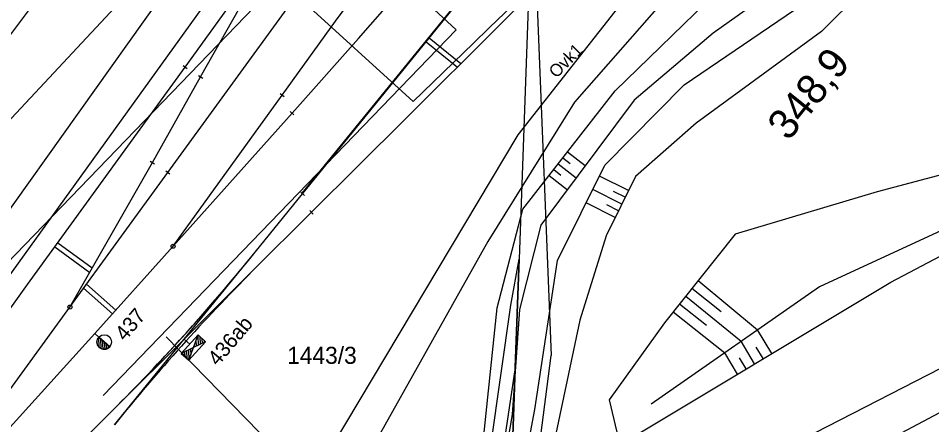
# Model space of a CAD drawing. Extents: x -469926 to -462499, y -1098642 to -1092733.
# Drawn here: x -465681.9 to -465590.7, y -1095747.3 to -1095706.7 of the extents above; entities that cross this region are included whole.
import ezdxf

# ---------------------------------------------------------------- set-up
doc = ezdxf.new("R2010")
doc.units = 0
for name, color, linetype in [('Vrstva 1', 7, 'Continuous'), ('Vrstva 13', 7, 'Continuous'), ('Vrstva 16', 7, 'Continuous'), ('Vrstva 2', 7, 'Continuous'), ('Vrstva 37', 7, 'Continuous'), ('Vrstva 4', 7, 'Continuous'), ('Vrstva 48', 7, 'Continuous'), ('Vrstva 50', 7, 'Continuous'), ('Vrstva 51', 7, 'Continuous'), ('Vrstva 55', 7, 'Continuous'), ('Vrstva 6', 7, 'Continuous'), ('Vrstva 62', 7, 'Continuous'), ('Vrstva 7', 7, 'Continuous'), ('Vrstva 8', 7, 'Continuous')]:
    doc.layers.add(name, color=color, linetype=linetype)

msp = doc.modelspace()

# ---------------------------------------------------------------- linework, layer by layer
at = {"layer": 'Vrstva 1'}
for p, q in [((-465788.8, -1095874.65), (-465635.97, -1095660.09)), ((-465661.29, -1095714.29), (-465648.44, -1095696.66)), ((-465665.25, -1095711.59), (-465655.532, -1095698.123)), ((-465663.7, -1095712.57), (-465655.532, -1095698.123)), ((-465650.22, -1095707), (-465644.69, -1095699.38)), ((-465647.92, -1095708.75), (-465641.03, -1095700.83)), ((-465633.7, -1095707.26), (-465630.1, -1095703.67)), ((-465645.8, -1095714.76), (-465637.11, -1095704.06)), ((-465655.55, -1095714.39), (-465650.22, -1095707)), ((-465643.27, -1095716.8), (-465633.7, -1095707.26)), ((-465654.56, -1095716.21), (-465647.92, -1095708.75)), ((-465670.98, -1095719.5), (-465665.25, -1095711.59)), ((-465668.52, -1095721.12), (-465663.7, -1095712.57)), ((-465666.98, -1095722.11), (-465661.29, -1095714.29)), ((-465666.449, -1095729.493), (-465655.55, -1095714.39)), ((-465653.51, -1095724.26), (-465645.8, -1095714.76)), ((-465666.449, -1095729.493), (-465654.56, -1095716.21)), ((-465652.62, -1095726.1), (-465643.27, -1095716.8)), ((-465680.98, -1095733.3), (-465670.98, -1095719.5)), ((-465676.753, -1095735.559), (-465668.52, -1095721.12)), ((-465676.753, -1095735.559), (-465666.98, -1095722.11)), ((-465658.251, -1095730.072), (-465653.51, -1095724.26)), ((-465658.502, -1095731.956), (-465652.62, -1095726.1)), ((-465674.26, -1095738.22), (-465666.449, -1095729.493)), ((-465665.35, -1095738.774), (-465658.502, -1095731.956)), ((-465690.28, -1095746.18), (-465680.98, -1095733.3)), ((-465686.52, -1095749), (-465676.753, -1095735.559)), ((-465580.68, -1095737.04), (-465633.05, -1095763.85)), ((-465685.12, -1095750.17), (-465674.26, -1095738.22)), ((-465672.319, -1095747.318), (-465665.35, -1095738.774)), ((-465672.028, -1095745.424), (-465665.35, -1095738.774)), ((-465677.91, -1095751.28), (-465672.028, -1095745.424))]:
    msp.add_line(p, q, dxfattribs=at)
for centre, start, end in [((-465813.794, -1095604.348), 315.13986, 320.86952), ((-465516.908, -1095873.204), 135.07006, 140.99179)]:
    msp.add_arc(centre, 200, start, end, dxfattribs=at)
at = {"layer": 'Vrstva 13'}
for p, q in [((-465629.41, -1095661.02), (-465631.88, -1095730.79)), ((-465629.41, -1095661.02), (-465631.88, -1095730.79)), ((-465631.88, -1095730.79), (-465632.26, -1095741.6)), ((-465632.26, -1095741.6), (-465631.88, -1095730.79)), ((-465632.26, -1095741.6), (-465632.81, -1095757.13)), ((-465632.81, -1095757.13), (-465632.26, -1095741.6))]:
    msp.add_line(p, q, dxfattribs=at)
at = {"layer": 'Vrstva 16'}
msp.add_line((-465722.26, -1095761.25), (-465583.59, -1095575.87), dxfattribs=at)
at = {"layer": 'Vrstva 2'}
for p, q in [((-465673.876, -1095738.561), (-465674.26, -1095738.22)), ((-465673.911, -1095738.607), (-465673.858, -1095739.554)), ((-465673.876, -1095738.562), (-465672.786, -1095739.538)), ((-465673.876, -1095738.562), (-465673.876, -1095738.562)), ((-465672.786, -1095739.538), (-465673.876, -1095738.562)), ((-465673.718, -1095738.703), (-465673.662, -1095739.701)), ((-465673.52, -1095738.88), (-465673.471, -1095739.767)), ((-465673.323, -1095739.058), (-465673.283, -1095739.779)), ((-465673.125, -1095739.234), (-465673.097, -1095739.741)), ((-465664.791, -1095739.283), (-465665.35, -1095738.774)), ((-465664.161, -1095738.92), (-465664.133, -1095739.476)), ((-465663.984, -1095738.443), (-465663.937, -1095739.381)), ((-465663.781, -1095738.507), (-465663.742, -1095739.285)), ((-465663.571, -1095738.697), (-465663.546, -1095739.189)), ((-465663.361, -1095738.887), (-465663.351, -1095739.094)), ((-465672.927, -1095739.411), (-465672.914, -1095739.649)), ((-465665.5, -1095740.145), (-465665.491, -1095740.333)), ((-465665.304, -1095740.05), (-465665.281, -1095740.522)), ((-465665.109, -1095739.954), (-465665.071, -1095740.712)), ((-465664.913, -1095739.859), (-465664.865, -1095740.822)), ((-465664.718, -1095739.763), (-465664.688, -1095740.346)), ((-465664.522, -1095739.667), (-465664.512, -1095739.87)), ((-465664.337, -1095739.396), (-465664.328, -1095739.572))]:
    msp.add_line(p, q, dxfattribs=at)
msp.add_lwpolyline([(-465663.209, -1095739.024), (-465664.886, -1095740.879), (-465665.628, -1095740.208), (-465663.951, -1095738.353)], close=True, dxfattribs=at)
for points in [[(-465663.209, -1095739.024), (-465664.418, -1095739.616), (-465663.951, -1095738.353), (-465663.209, -1095739.024)], [(-465664.886, -1095740.879), (-465664.418, -1095739.616), (-465665.628, -1095740.208), (-465664.886, -1095740.879)]]:
    msp.add_lwpolyline(points, dxfattribs=at)
msp.add_circle((-465673.328, -1095739.053), 0.731, dxfattribs=at)
msp.add_arc((-465673.331, -1095739.05), 0.732, 138.18977, 318.15062, dxfattribs=at)
at = {"layer": 'Vrstva 4'}
for p, q in [((-465632.69, -1095735.39), (-465631.88, -1095730.79)), ((-465637.78, -1095770.54), (-465632.69, -1095735.39)), ((-465632.26, -1095741.6), (-465636.72, -1095771.22))]:
    msp.add_line(p, q, dxfattribs=at)
at = {"layer": 'Vrstva 48'}
for points in [[(-465627.043, -1095720.057), (-465625.271, -1095721.438)], [(-465627.504, -1095720.649), (-465626.79, -1095721.206)], [(-465628.426, -1095721.832), (-465627.701, -1095722.397)], [(-465627.965, -1095721.241), (-465626.166, -1095722.642)], [(-465628.887, -1095722.424), (-465627.06, -1095723.847)], [(-465620.944, -1095723.93), (-465623.856, -1095722.482)], [(-465621.611, -1095725.273), (-465624.526, -1095723.824)], [(-465621.278, -1095724.601), (-465622.443, -1095724.022)], [(-465622.279, -1095726.616), (-465625.196, -1095725.166)], [(-465621.945, -1095725.944), (-465623.112, -1095725.365)], [(-465613.99, -1095732.898), (-465608.049, -1095737.837)], [(-465614.614, -1095733.68), (-465611.692, -1095736.01)], [(-465615.237, -1095734.462), (-465609.694, -1095738.984)], [(-465615.861, -1095735.244), (-465613.172, -1095737.388)], [(-465616.484, -1095736.025), (-465611.338, -1095740.13)], [(-465606.632, -1095740.197), (-465608.049, -1095737.837)], [(-465608.347, -1095741.226), (-465609.694, -1095738.984)], [(-465610.062, -1095742.255), (-465611.338, -1095740.13)], [(-465607.49, -1095740.711), (-465608.181, -1095739.561)], [(-465609.205, -1095741.741), (-465609.86, -1095740.649)]]:
    msp.add_lwpolyline(points, dxfattribs=at)
at = {"layer": 'Vrstva 51'}
for p, q in [((-465699.735, -1095662.852), (-465642.472, -1095715.015)), ((-465649.92, -1095696.964), (-465638.17, -1095707.878)), ((-465652.858, -1095699.903), (-465687.689, -1095736.003)), ((-465693.983, -1095728.867), (-465670.063, -1095703.261)), ((-465638.17, -1095707.878), (-465673.421, -1095744.398)), ((-465636.449, -1095709.217), (-465642.472, -1095715.015)), ((-465667.126, -1095738.521), (-465647.689, -1095758.491))]:
    msp.add_line(p, q, dxfattribs=at)
msp.add_arc((-465455.289, -1095892.151), 257.457, 103.6378, 134.72089, dxfattribs=at)
at = {"layer": 'Vrstva 55'}
for p, q in [((-465722.26, -1095761.25), (-465583.59, -1095575.87)), ((-465653.554, -1095724.2), (-465633.866, -1095700.001)), ((-465631.989, -1095718.363), (-465617.539, -1095700.001)), ((-465655.039, -1095756.941), (-465631.989, -1095718.363))]:
    msp.add_line(p, q, dxfattribs=at)
for points in [[(-465609.888, -1095625.282), (-465638.963, -1095671.505), (-465681.941, -1095731.193), (-465731.933, -1095800.622), (-465757.477, -1095836.099), (-465808.227, -1095887.932), (-465849.014, -1095921.297)], [(-465613.129, -1095700), (-465626.347, -1095715.087), (-465635.019, -1095729.016), (-465656.052, -1095766.543), (-465669.35, -1095783.31)], [(-465613.129, -1095700), (-465626.347, -1095715.087), (-465635.019, -1095729.016), (-465656.052, -1095766.543), (-465656.825, -1095767.572)], [(-465639.962, -1095768.013), (-465636.216, -1095756.069), (-465634.086, -1095735.656), (-465631.502, -1095725.782), (-465622.299, -1095713.967), (-465612.075, -1095704.018), (-465605.98, -1095700)], [(-465600.97, -1095700), (-465612.483, -1095708.211), (-465620.399, -1095714.883), (-465629.694, -1095727.391), (-465631.846, -1095735.803), (-465632.561, -1095746.29), (-465636.383, -1095768.552)], [(-465634.635, -1095768.783), (-465630.306, -1095745.782), (-465628.06, -1095730.905), (-465623.313, -1095721.394), (-465615.402, -1095713.373), (-465604.375, -1095705.867), (-465597.617, -1095700.001)], [(-465593.595, -1095700), (-465601.669, -1095708.032), (-465614.198, -1095717.194), (-465620.251, -1095722.537), (-465623.188, -1095728.444), (-465625.828, -1095736.875), (-465632.69, -1095769.493)], [(-465595.305, -1095748.995), (-465574.579, -1095737.991), (-465539.251, -1095719.039), (-465503.4, -1095700)], [(-465582.536, -1095720.45), (-465596.103, -1095724.052), (-465610.306, -1095728.279), (-465617.367, -1095737.132), (-465622.88, -1095744.821), (-465621.818, -1095749.314), (-465594.75, -1095733.062), (-465581.713, -1095726.229), (-465582.536, -1095720.45)], [(-465583.625, -1095725.127), (-465601.869, -1095733.529), (-465618.682, -1095745.249)]]:
    msp.add_lwpolyline(points, dxfattribs=at)
at = {"layer": 'Vrstva 6'}
for p, q in [((-465630.473, -1095695.554), (-465628.692, -1095740.391)), ((-465665.35, -1095738.774), (-465658.251, -1095730.072)), ((-465632.609, -1095770.687), (-465628.692, -1095740.391))]:
    msp.add_line(p, q, dxfattribs=at)
at = {"layer": 'Vrstva 62'}
for p, q in [((-465641.167, -1095709.055), (-465638.045, -1095711.591)), ((-465640.851, -1095708.667), (-465637.689, -1095711.236)), ((-465677.979, -1095729.159), (-465674.529, -1095731.658)), ((-465678.273, -1095729.563), (-465674.778, -1095732.095)), ((-465672.502, -1095736.256), (-465675.384, -1095733.676)), ((-465672.168, -1095735.884), (-465675.089, -1095733.269))]:
    msp.add_line(p, q, dxfattribs=at)
at = {"layer": 'Vrstva 8'}
for p, q in [((-465665.25, -1095711.59), (-465655.532, -1095698.123)), ((-465663.7, -1095712.57), (-465655.532, -1095698.123)), ((-465665.452, -1095711.444), (-465665.048, -1095711.736)), ((-465663.917, -1095712.447), (-465663.483, -1095712.693)), ((-465666.449, -1095729.493), (-465655.55, -1095714.39)), ((-465655.753, -1095714.243), (-465655.347, -1095714.537)), ((-465666.449, -1095729.493), (-465654.56, -1095716.21)), ((-465654.746, -1095716.044), (-465654.374, -1095716.376)), ((-465668.737, -1095720.996), (-465668.303, -1095721.244)), ((-465676.753, -1095735.559), (-465668.52, -1095721.12)), ((-465667.182, -1095721.963), (-465666.778, -1095722.257)), ((-465676.753, -1095735.559), (-465666.98, -1095722.11)), ((-465658.251, -1095730.072), (-465653.51, -1095724.26)), ((-465653.703, -1095724.102), (-465653.317, -1095724.418)), ((-465658.502, -1095731.956), (-465652.62, -1095726.1)), ((-465652.796, -1095725.923), (-465652.444, -1095726.277)), ((-465674.26, -1095738.22), (-465666.449, -1095729.493)), ((-465665.35, -1095738.774), (-465658.251, -1095730.072)), ((-465665.35, -1095738.774), (-465658.502, -1095731.956)), ((-465686.52, -1095749), (-465676.753, -1095735.559)), ((-465672.319, -1095747.318), (-465665.35, -1095738.774)), ((-465672.028, -1095745.424), (-465665.35, -1095738.774)), ((-465677.91, -1095751.28), (-465672.028, -1095745.424))]:
    msp.add_line(p, q, dxfattribs=at)
for centre in [(-465666.449, -1095729.493), (-465676.753, -1095735.559)]:
    msp.add_circle(centre, 0.2, dxfattribs=at)
for centre, start, end in [((-465813.792, -1095604.346), 315.13899, 321.05093), ((-465516.908, -1095873.204), 135.07006, 140.99179)]:
    msp.add_arc(centre, 200, start, end, dxfattribs=at)

# ---------------------------------------------------------------- texts
at = {"layer": 'Vrstva 2'}
for s, p in [('437', (-465671.25, -1095739.047)), ('436ab', (-465661.985, -1095741.535))]:
    msp.add_text(s, height=1.5, rotation=49.75348, dxfattribs=at).set_placement(p)
at = {"layer": 'Vrstva 37'}
msp.add_text('Ovk1', height=1.25, rotation=45.1639, dxfattribs=at).set_placement((-465628.159, -1095712.769))
at = {"layer": 'Vrstva 50'}
msp.add_text('1443/3', height=1.7, dxfattribs=at).set_placement((-465655.056, -1095741.235))
at = {"layer": 'Vrstva 7'}
msp.add_text('348,9', height=3, rotation=51.21054, dxfattribs=at).set_placement((-465604.962, -1095719.063))

doc.saveas('drawing.dxf')
